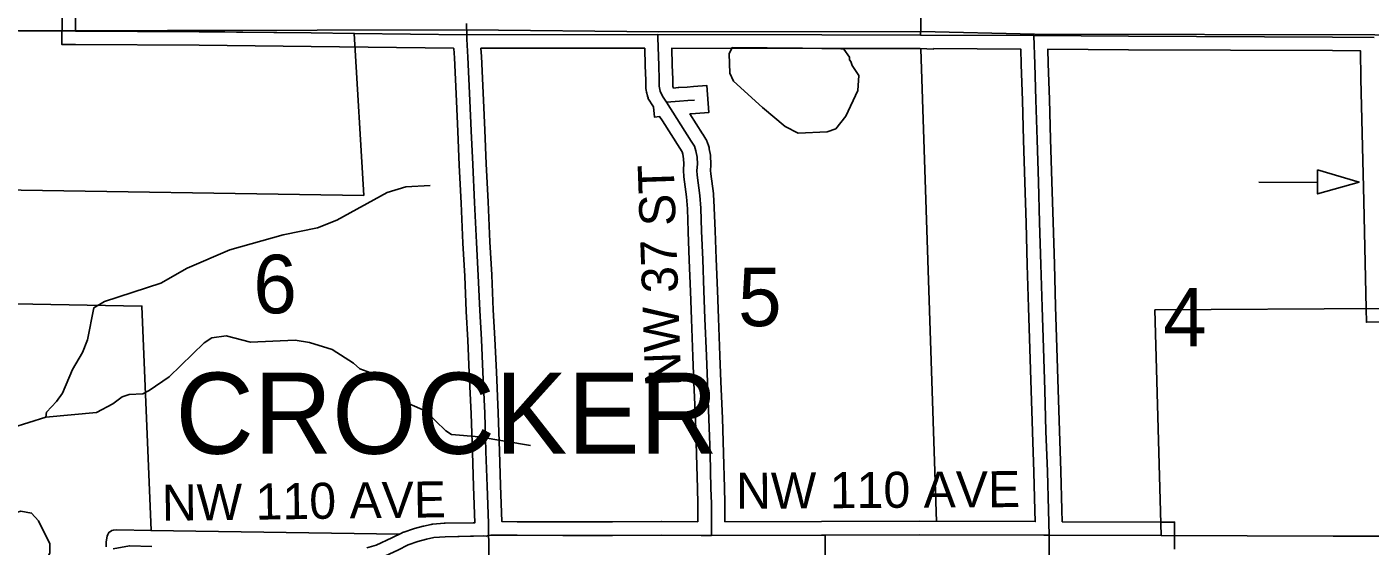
# Model space of a CAD drawing. Extents: x -1403959 to 81668, y -1400582 to 11018.
# Drawn here: x 6804.9 to 7093.1, y 9398 to 9509.5 of the extents above; entities that cross this region are included whole.
import ezdxf

# ---------------------------------------------------------------- set-up
doc = ezdxf.new("R2010")
doc.units = 0
for name, color, linetype in [('tdCiCoBndryTxt', 7, 'Continuous'), ('tdCiMapFrame', 7, 'Continuous'), ('tdCiRRCL', 7, 'Continuous'), ('tdCiSectLine', 7, 'Continuous'), ('tdCiSectNmbr', 7, 'Continuous'), ('tdCoCityStreetMajor', 7, 'Continuous'), ('tdCoClipBndry', 7, 'Continuous'), ('tdCoCoBndryPart', 7, 'Continuous'), ('tdCoSectLinePart', 7, 'Continuous'), ('tdCoSectNmbr', 7, 'Continuous'), ('tdCoStrucNonDivPri', 7, 'Continuous'), ('tdCoSurfBitum', 7, 'Continuous')]:
    doc.layers.add(name, color=color, linetype=linetype)

msp = doc.modelspace()

# ---------------------------------------------------------------- linework, layer by layer
at = {"layer": 'tdCiCoBndryTxt'}
for points in [[(6815.34, 9508.61), (6841.89, 9508.48), (6865.92, 9508.21), (6875.12, 9508.1)], [(6875.12, 9508.1), (6875.12, 9508.1)], [(6875.12, 9508.1), (6899.3, 9507.82), (6899.3, 9507.82)], [(6899.3, 9507.82), (6899.25, 9510.24)], [(6899.3, 9507.82), (6940.26, 9507.85)], [(6903.97, 9400.3), (6903.92, 9402.93), (6903.63, 9410.94), (6903.4, 9418.32), (6903.12, 9426.55), (6902.72, 9435.35), (6902.41, 9442.4), (6902.07, 9448.6), (6901.73, 9456.1), (6901.35, 9463.21), (6900.94, 9471.84), (6900.57, 9479.96), (6900.23, 9487.21), (6899.94, 9493.68), (6899.51, 9503.01), (6899.32, 9506.86), (6899.3, 9507.82)], [(6940.26, 9507.85), (6975.49, 9507.8), (6996.63, 9507.75), (7020.94, 9507.64), (7041.26, 9507.51), (7085.04, 9507.33), (7093.93, 9507.24)], [(6903.83, 9351.93), (6903.85, 9354.45), (6903.86, 9362.57), (6903.9, 9370.69), (6903.91, 9378.4), (6903.94, 9386.44), (6903.98, 9394.89), (6903.99, 9399.08), (6903.97, 9400.3)]]:
    msp.add_lwpolyline(points, dxfattribs=at)
at = {"layer": 'tdCiMapFrame'}
for points in [[(6996.63, 9507.75), (6996.67, 9508.97), (6996.71, 9516.21)], [(6942.14, 9493.32), (6941.7, 9494.01), (6941.3, 9494.66), (6941.1, 9494.98), (6940.93, 9495.32), (6940.79, 9495.68), (6940.69, 9496.05), (6940.62, 9496.42), (6940.59, 9496.8), (6940.59, 9497.18), (6940.56, 9498.18), (6940.47, 9501.22), (6940.28, 9507.16), (6940.26, 9507.85)], [(7024.21, 9400.38), (7024.08, 9405.73), (7023.84, 9414.03), (7023.55, 9422.7), (7023.27, 9431.54), (7022.99, 9440.51), (7022.72, 9449.37), (7022.44, 9458.48), (7022.18, 9467.49), (7021.92, 9476.26), (7021.64, 9485.29), (7021.39, 9493.83), (7021.12, 9501.53), (7020.94, 9507.64)], [(6942.14, 9493.32), (6944.93, 9493.59), (6946.74, 9493.71), (6948.13, 9493.81)], [(6951.76, 9400.3), (6951.77, 9401.54), (6951.76, 9407.22), (6951.66, 9410.48), (6951.47, 9417.88), (6951.22, 9425.38), (6950.89, 9433.2), (6950.7, 9438.88), (6950.38, 9446.89), (6950.16, 9452.83), (6949.91, 9459.57), (6949.67, 9465.65), (6949.49, 9470.57), (6949.3, 9473.32), (6948.72, 9477.68), (6948.67, 9478.71), (6948.76, 9480.05), (6948.69, 9481.52), (6948.45, 9482.88), (6948.11, 9483.9), (6947.43, 9485.01), (6942.14, 9493.32)], [(6831.86, 9393.83), (6833.08, 9393.74), (6835.96, 9393.65), (6841.96, 9393.77), (6854.18, 9393.9), (6865.82, 9394.12), (6873.85, 9394.35), (6876.06, 9394.41), (6878.46, 9394.81), (6880.88, 9395.52), (6884.48, 9397.17), (6886.73, 9398.31), (6888.81, 9399.03), (6890.67, 9399.52), (6892.21, 9399.86), (6894.65, 9400.06), (6900.71, 9400.16), (6902.76, 9400.22), (6903.43, 9400.2), (6903.97, 9400.3)], [(6903.97, 9400.3), (6904.5, 9400.39), (6905.78, 9400.39), (6910.08, 9400.38), (6919.87, 9400.34), (6930.52, 9400.35), (6941.08, 9400.4), (6949.55, 9400.33), (6950.41, 9400.3), (6951.76, 9400.3), (6975.38, 9400.4), (6976.14, 9400.4), (6976.14, 9400.4)], [(6976.14, 9400.4), (6996.4, 9400.46), (7023.11, 9400.38), (7024.21, 9400.38), (7048.23, 9400.31)]]:
    msp.add_lwpolyline(points, dxfattribs=at)
at = {"layer": 'tdCiRRCL'}
for points in [[(6802.77, 9557.25), (6826.88, 9557.07), (6826.98, 9532.45), (6815.29, 9520.76), (6815.34, 9508.61), (6841.89, 9508.48), (6847.35, 9508.42), (6851.22, 9508.38), (6865.92, 9508.21), (6875.12, 9508.11), (6877.17, 9473.33), (6794.38, 9474.58)], [(6794.37, 9450.18), (6829.58, 9449.57), (6831.55, 9401.42), (6824.17, 9401.51), (6823.48, 9401.47), (6823.1, 9401.37), (6822.81, 9401.2), (6822.58, 9401.02), (6822.42, 9400.82), (6822.24, 9400.54), (6822.12, 9400.16), (6821.9, 9398.98), (6821.93, 9397.85)], [(6975.51, 9303.25), (6976.14, 9400.4), (6996.4, 9400.46), (7023.11, 9400.38), (7048.23, 9400.31), (7046.93, 9448.76), (7095.29, 9449.06)], [(6884.48, 9397.17), (6886.73, 9398.31), (6888.81, 9399.03), (6890.67, 9399.52), (6892.21, 9399.86), (6894.65, 9400.06), (6902.76, 9400.22), (6903.43, 9400.2), (6903.97, 9400.3), (6903.99, 9399.08), (6903.83, 9367.47)], [(6823.43, 9397.48), (6826.91, 9398.11), (6831.69, 9397.96)]]:
    msp.add_lwpolyline(points, dxfattribs=at)
at = {"layer": 'tdCiSectLine'}
for points in [[(6877.81, 9397.65), (6879.86, 9398.25), (6883.22, 9399.79), (6885.41, 9400.9), (6885.44, 9400.92), (6885.62, 9401), (6885.78, 9401.06), (6887.87, 9401.78), (6887.88, 9401.78), (6888.06, 9401.83), (6888.07, 9401.84), (6889.93, 9402.33), (6890.04, 9402.35), (6891.58, 9402.7), (6891.65, 9402.71), (6891.83, 9402.74), (6891.97, 9402.76), (6894.41, 9402.96), (6894.46, 9402.96), (6894.61, 9402.97), (6900.64, 9403.06), (6901.01, 9403.07), (6900.73, 9410.84), (6900.73, 9410.85), (6900.5, 9418.22), (6900.22, 9426.44), (6899.82, 9435.22), (6899.82, 9435.23), (6899.52, 9442.25), (6899.17, 9448.44), (6899.17, 9448.47), (6898.83, 9455.96), (6898.46, 9463.05), (6898.45, 9463.07), (6898.04, 9471.7), (6898.04, 9471.7), (6897.67, 9479.82), (6897.33, 9487.07), (6897.33, 9487.08), (6897.05, 9493.55), (6896.61, 9502.87), (6896.51, 9504.86), (6896.45, 9504.86), (6896.45, 9504.91), (6896.4, 9504.91), (6896.4, 9504.95), (6865.89, 9505.31), (6841.87, 9505.58), (6815.33, 9505.71), (6812.43, 9505.72), (6812.45, 9511.53)], [(6948.87, 9403.24), (6948.86, 9407.17), (6948.76, 9410.39), (6948.76, 9410.41), (6948.57, 9417.8), (6948.32, 9425.27), (6948, 9433.08), (6947.99, 9433.1), (6947.8, 9438.77), (6947.48, 9446.77), (6947.48, 9446.78), (6947.26, 9452.72), (6947.01, 9459.46), (6946.77, 9465.53), (6946.76, 9465.55), (6946.6, 9470.42), (6946.41, 9473.03), (6945.85, 9477.3), (6945.85, 9477.31), (6945.83, 9477.49), (6945.83, 9477.52), (6945.77, 9478.54), (6945.76, 9478.71), (6945.77, 9478.9), (6945.77, 9478.91), (6945.85, 9480.08), (6945.8, 9481.2), (6945.63, 9482.16), (6945.46, 9482.67), (6944.97, 9483.49), (6941.25, 9489.32), (6940.65, 9490.27), (6939.53, 9490.16), (6939.32, 9492.35), (6938.14, 9494.21), (6938.23, 9494.27), (6938.22, 9494.29), (6938.08, 9494.64), (6938.04, 9494.75), (6938, 9494.9), (6937.9, 9495.27), (6937.89, 9495.3), (6937.84, 9495.48), (6937.83, 9495.53), (6937.77, 9495.9), (6937.74, 9496.04), (6937.73, 9496.17), (6937.7, 9496.55), (6937.69, 9496.61), (6937.69, 9496.8), (6937.69, 9496.82), (6937.69, 9497.14), (6937.66, 9498.08), (6937.66, 9498.1), (6937.57, 9501.13), (6937.45, 9504.94), (6902.32, 9504.92), (6902.41, 9503.15), (6902.41, 9503.14), (6902.84, 9493.81), (6902.84, 9493.81), (6903.13, 9487.34), (6903.47, 9480.09), (6903.47, 9480.09), (6903.84, 9471.97), (6904.25, 9463.35), (6904.63, 9456.26), (6904.63, 9456.23), (6904.97, 9448.74), (6905.31, 9442.56), (6905.31, 9442.52), (6905.62, 9435.48), (6906.02, 9426.68), (6906.02, 9426.65), (6906.3, 9418.42), (6906.3, 9418.41), (6906.53, 9411.04), (6906.81, 9403.29), (6910.08, 9403.28), (6910.09, 9403.28), (6919.88, 9403.25), (6930.52, 9403.26), (6941.07, 9403.3), (6941.08, 9403.3), (6941.1, 9403.3), (6948.87, 9403.24)], [(6954.67, 9403.22), (6975.36, 9403.3), (6975.37, 9403.3), (6996.39, 9403.37), (6996.4, 9403.37), (6996.41, 9403.37), (7021.23, 9403.29), (7021.18, 9405.66), (7020.94, 9413.94), (7020.65, 9422.6), (7020.64, 9422.61), (7020.37, 9431.45), (7020.37, 9431.45), (7020.09, 9440.42), (7019.82, 9449.28), (7019.82, 9449.29), (7019.54, 9458.4), (7019.54, 9458.4), (7019.28, 9467.4), (7019.02, 9476.18), (7018.74, 9485.2), (7018.74, 9485.2), (7018.49, 9493.74), (7018.22, 9501.42), (7018.22, 9501.44), (7018.12, 9504.75), (6999.44, 9504.84), (6999.43, 9504.75), (6996.58, 9504.85), (6975.49, 9504.89), (6943.25, 9504.94), (6943.37, 9501.31), (6943.37, 9501.31), (6943.46, 9498.27), (6943.49, 9497.28), (6943.49, 9497.18), (6943.49, 9497.17), (6943.49, 9496.92), (6943.5, 9496.81), (6943.52, 9496.7), (6943.55, 9496.59), (6943.59, 9496.49), (6943.64, 9496.38), (6943.64, 9496.38), (6944.66, 9496.48), (6944.74, 9496.48), (6946.53, 9496.6), (6947.92, 9496.7), (6950.81, 9496.92), (6951.24, 9491.13), (6948.34, 9490.92), (6947.17, 9490.83), (6949.88, 9486.57), (6949.92, 9486.51), (6950.59, 9485.4), (6950.62, 9485.35), (6950.71, 9485.18), (6950.79, 9485.01), (6950.86, 9484.83), (6951.2, 9483.81), (6951.26, 9483.63), (6951.3, 9483.44), (6951.31, 9483.36), (6951.55, 9482), (6951.56, 9481.9), (6951.58, 9481.71), (6951.58, 9481.67), (6951.66, 9480.21), (6951.66, 9480.05), (6951.66, 9479.86), (6951.66, 9479.85), (6951.57, 9478.68), (6951.61, 9477.96), (6952.18, 9473.71), (6952.18, 9473.7), (6952.2, 9473.53), (6952.39, 9470.78), (6952.39, 9470.76), (6952.39, 9470.68), (6952.56, 9465.76), (6952.81, 9459.69), (6952.81, 9459.68), (6953.06, 9452.94), (6953.06, 9452.93), (6953.28, 9447), (6953.6, 9438.99), (6953.6, 9438.98), (6953.79, 9433.31), (6954.12, 9425.5), (6954.12, 9425.48), (6954.37, 9417.98), (6954.37, 9417.96), (6954.56, 9410.56), (6954.66, 9407.31), (6954.66, 9407.22), (6954.67, 9403.22)], [(7098.1, 9446.22), (7092.3, 9446.09), (7092.23, 9448.99), (7091.72, 9472.12), (7091.13, 9498.33), (7091.13, 9498.36), (7091.06, 9504.34), (7091.02, 9504.34), (7091.02, 9504.35), (7091.01, 9504.35), (7091.01, 9504.37), (7085.02, 9504.43), (7041.25, 9504.61), (7041.24, 9504.61), (7023.93, 9504.72), (7024.02, 9501.62), (7024.29, 9493.93), (7024.29, 9493.92), (7024.54, 9485.37), (7024.82, 9476.35), (7024.82, 9476.35), (7025.08, 9467.58), (7025.08, 9467.57), (7025.34, 9458.57), (7025.62, 9449.46), (7025.89, 9440.6), (7025.89, 9440.6), (7026.17, 9431.63), (7026.45, 9422.79), (7026.74, 9414.13), (7026.74, 9414.11), (7026.98, 9405.82), (7026.98, 9405.8), (7027.04, 9403.27), (7048.24, 9403.21), (7051.14, 9403.2), (7051.13, 9397.4)]]:
    msp.add_lwpolyline(points, dxfattribs=at)
at = {"layer": 'tdCiSectNmbr'}
for points in [[(6803.19, 9508.67), (6815.34, 9508.61)], [(7023.67, 9303.42), (7023.71, 9309.81), (7023.76, 9317.76), (7023.83, 9326.41), (7023.89, 9335.05), (7023.97, 9343.71), (7024.08, 9352.59), (7024.04, 9359.42), (7024.11, 9361.35), (7024.13, 9366.14), (7024.13, 9374.57), (7024.2, 9383.4), (7024.23, 9392.17), (7024.23, 9399.48), (7024.21, 9400.38)], [(7048.23, 9400.31), (7085.14, 9400.2), (7095.61, 9400.16), (7096.39, 9400.16)]]:
    msp.add_lwpolyline(points, dxfattribs=at)
at = {"layer": 'tdCoCityStreetMajor'}
for points in [[(6996.7, 9504.81), (7000.06, 9403.26)], [(6831.52, 9401.42), (6884.75, 9400.6)]]:
    msp.add_lwpolyline(points, dxfattribs=at)
at = {"layer": 'tdCoClipBndry'}
msp.add_lwpolyline([(8549.15, 9506.07), (8453.73, 9506.73), (8129.55, 9505.48), (8065.35, 9506.36), (7898.67, 9506.67), (7875.61, 9506.35), (7777.72, 9507.21), (7680.92, 9507.43), (7584.56, 9507.04), (7487.75, 9507.11), (7385.45, 9506.88), (7240.23, 9506.98), (7094.09, 9507.81), (7021.1, 9507.98), (6996.67, 9508.49), (6940.47, 9508.46), (6899.25, 9508.86), (6803.05, 9508.67), (6755.11, 9508.87)], dxfattribs=at)
at = {"layer": 'tdCoStrucNonDivPri'}
msp.add_line((7069.22, 9476.17), (7081.78, 9476.13), dxfattribs=at)
msp.add_lwpolyline([(7081.8, 9478.85), (7090.73, 9476.18), (7081.83, 9473.64)], close=True, dxfattribs=at)
at = {"layer": 'tdCoSurfBitum'}
for points in [[(6970.36, 9486.72), (6967.61, 9488.1), (6962.74, 9492.23), (6956.49, 9497.89), (6955.73, 9499.57), (6955.58, 9503.7), (6956.2, 9505.07), (6978.79, 9504.86), (6980.17, 9504.71), (6981.39, 9503.03), (6981.39, 9502.42), (6981.69, 9502.11), (6981.99, 9501.19), (6983.36, 9499.05), (6983.2, 9495.85), (6980.6, 9490.36), (6978.45, 9487.61), (6976.62, 9487.01), (6970.36, 9486.72)], [(6891.39, 9475.44), (6886.2, 9475.15), (6882.23, 9473.94), (6871.37, 9468.01), (6867.25, 9466.34), (6859.91, 9464.83), (6848.46, 9461.65), (6839.29, 9457.7), (6833.63, 9454.51), (6821.56, 9450.57), (6819.27, 9449.2), (6817.88, 9442.33), (6816.8, 9439.58), (6814.66, 9435.93), (6812.51, 9430.89), (6811.28, 9429.06), (6809.14, 9426.78), (6808.99, 9425.71), (6801.65, 9423.44)], [(6912.96, 9419.67), (6901.97, 9421.53), (6896.02, 9422), (6894.8, 9422.77), (6890.38, 9427.05), (6885.8, 9429.05), (6884.73, 9429.97), (6883.97, 9431.49), (6882.6, 9433.18), (6881.08, 9434.4), (6876.35, 9436.09), (6874.98, 9437.32), (6870.4, 9440.23), (6865.52, 9441.77), (6862.46, 9442.23), (6852.84, 9441.79), (6847.65, 9443.18), (6844.6, 9442.73), (6842.92, 9441.66), (6835.42, 9434.35), (6831.14, 9431.46), (6829.76, 9430.7), (6826.86, 9430.56), (6825.33, 9430.1), (6823.35, 9428.58), (6819.83, 9426.75), (6808.99, 9425.71)], [(6803.86, 9383.28), (6802.64, 9384.96), (6802.49, 9385.88), (6802.19, 9386.49), (6801.89, 9389.24), (6802.81, 9390.76), (6805.71, 9393.05), (6809.23, 9395.48), (6809.84, 9396.55), (6809.85, 9398.53), (6807.41, 9403.43), (6805.89, 9405.11), (6803.6, 9405.57), (6802.68, 9405.27), (6799.02, 9405.28)]]:
    msp.add_lwpolyline(points, dxfattribs=at)

# ---------------------------------------------------------------- texts
at = {"layer": 'tdCoCoBndryPart'}
msp.add_text('CROCKER', height=17.411, rotation=359.9933, dxfattribs=at).set_placement((6836.77, 9417.87))
at = {"layer": 'tdCoSectLinePart'}
for s, rotation, p in [('6', 359.9928, (6853.48, 9448.02)), ('5', 359.9936, (6957.48, 9445.26)), ('4', 359.9943, (7048.67, 9440.9))]:
    msp.add_text(s, height=12.57, rotation=rotation, dxfattribs=at).set_placement(p)
at = {"layer": 'tdCoSectNmbr'}
for s, rotation, p in [('NW 37 ST', 92, (6945.33, 9432.4)), ('NW 110 AVE', 0.3574, (6957.07, 9406.04)), ('NW 110 AVE', 0.7279, (6833.91, 9403.46))]:
    msp.add_text(s, height=7.738, rotation=rotation, dxfattribs=at).set_placement(p)

doc.saveas('drawing.dxf')
